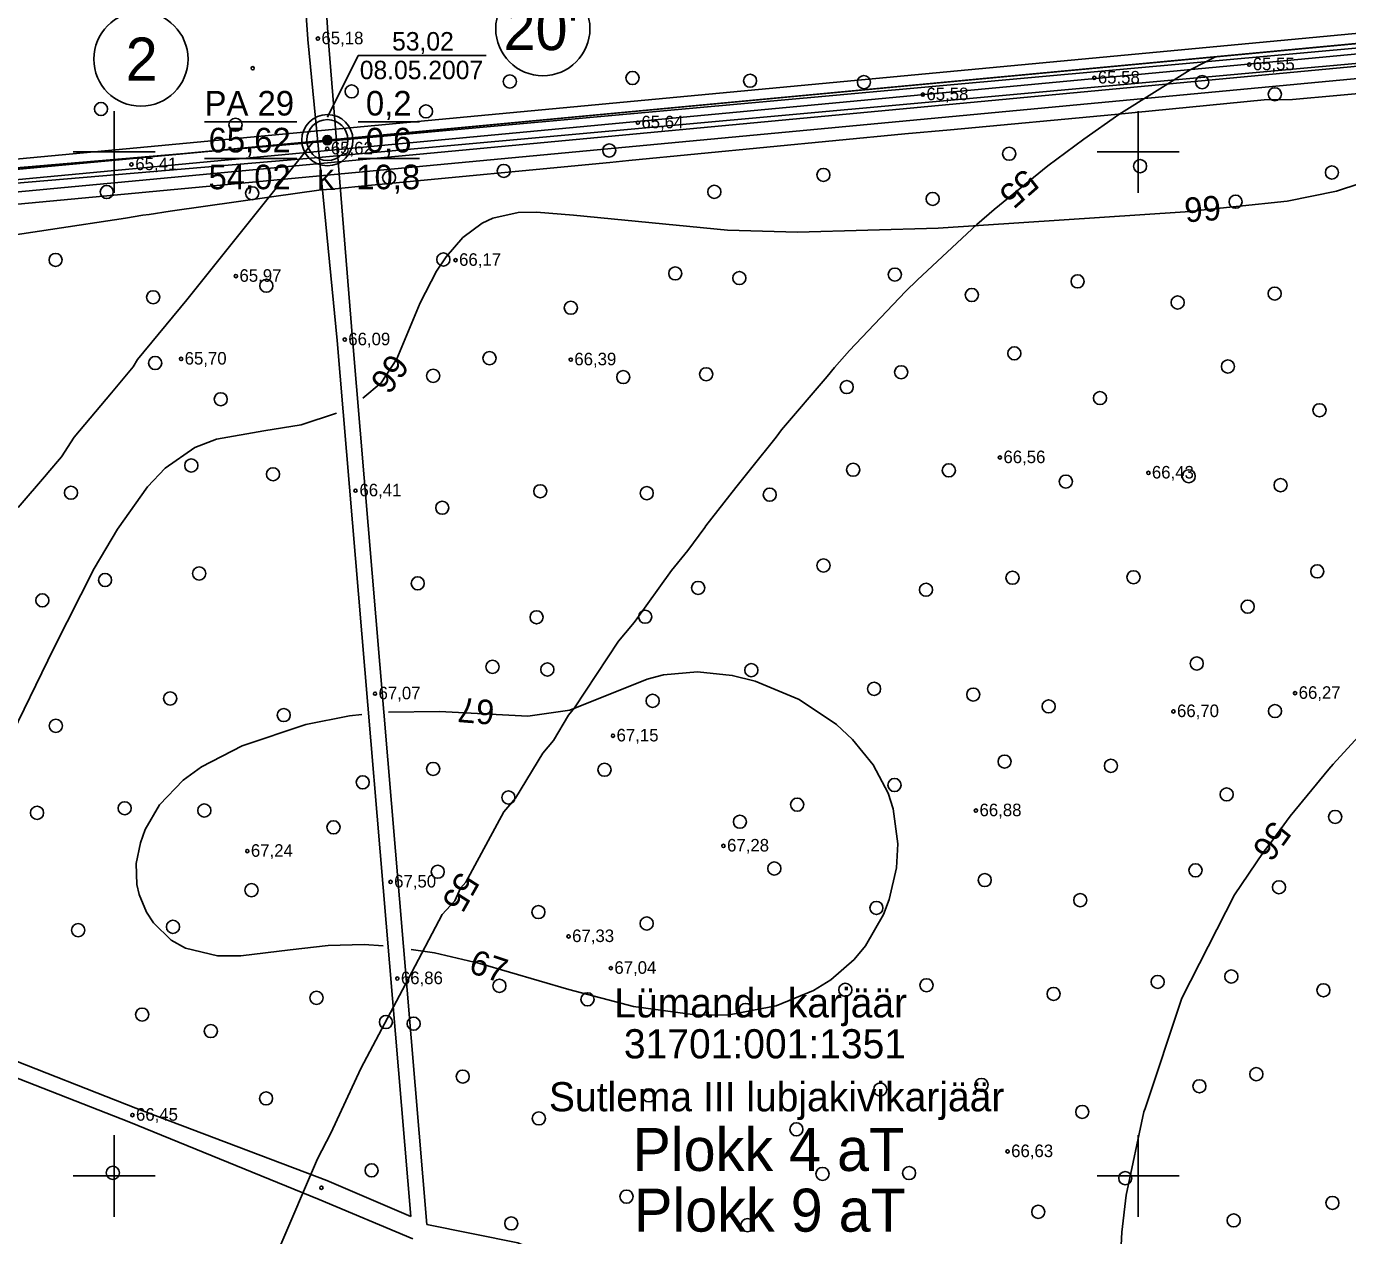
# Model space of a CAD drawing. Extents: x 532503 to 539665, y 6557663 to 6561526.
# Drawn here: x 534382.9 to 534640.9, y 6559788.4 to 6560024.5 of the extents above; entities that cross this region are included whole.
import ezdxf

# ---------------------------------------------------------------- set-up
doc = ezdxf.new("R2010")
doc.units = 0
for name, color, linetype in [('GEOLPUNKT', 7, 'Continuous'), ('HALJASTUS', 7, 'Continuous'), ('HORISONTAAL-EH2000', 7, 'Continuous'), ('illumineerimisjooned', 7, 'Continuous'), ('kataster', 7, 'Continuous'), ('KORGUS-EH2000', 7, 'Continuous'), ('Lamami horisontaal_EH2000', 7, 'Continuous'), ('PIIR', 7, 'Continuous'), ('PIIR_me', 7, 'Continuous'), ('Plokid', 7, 'Continuous'), ('Proovid', 7, 'Continuous'), ('TEE', 7, 'Continuous'), ('TM_aktiivne', 7, 'Continuous'), ('Veetase', 7, 'Continuous'), ('VORK', 7, 'Continuous'), ('VORMISTUS', 7, 'Continuous')]:
    doc.layers.add(name, color=color, linetype=linetype)

# ---------------------------------------------------------------- blocks, each defined once
blk = doc.blocks.new('METS')
at = {"layer": 'HALJASTUS'}
blk.add_circle((0, 0), 0.8, dxfattribs=at)

msp = doc.modelspace()

# ---------------------------------------------------------------- linework, layer by layer
at = {"layer": 'GEOLPUNKT'}
for p, q in [((534417.64, 6560005.92), (534435.64, 6560005.92)), ((534447.64, 6560005.92), (534459.64, 6560005.92)), ((534417.64, 6559998.72), (534435.64, 6559998.72)), ((534447.64, 6559998.72), (534459.64, 6559998.72))]:
    msp.add_line(p, q, dxfattribs=at)
for radius in [5, 4, 0.9, 0.801, 0.7, 0.6, 0.5, 0.4, 0.3, 0.2, 0.1]:
    msp.add_circle((534441.64, 6560002.32), radius, dxfattribs=at)
at = {"layer": 'HORISONTAAL-EH2000'}
for points in [[(534681.06, 6560020.04), (534679.69, 6560018.93), (534661.86, 6560003.58), (534652.22, 6559997.37), (534647.88, 6559995.36), (534638.72, 6559992.35), (534629.08, 6559990.4), (534609.2, 6559988.32), (534560.94, 6559985.15), (534533.44, 6559984.36), (534519.81, 6559984.75), (534489.73, 6559987.69), (534482.46, 6559988.27), (534478.92, 6559988.16), (534473.96, 6559987.08), (534471.88, 6559986.09), (534468.1, 6559983.27), (534464.84, 6559979.55), (534462.94, 6559976.71), (534459.77, 6559970.54), (534455.19, 6559959.58), (534452.14, 6559954.94), (534448.56, 6559951.89)], [(534443.39, 6559949.02), (534436.51, 6559946.74), (534429.24, 6559945.53), (534419.96, 6559943.88), (534415.73, 6559942.3), (534409.93, 6559938.22), (534406.53, 6559934.63), (534400.62, 6559926.35), (534396.08, 6559918.65), (534388.2, 6559903.1), (534378.92, 6559883.92), (534373.8, 6559874.53), (534364.89, 6559861.31), (534360.98, 6559856.64), (534352.36, 6559847.99), (534341.3, 6559839.05), (534340.37, 6559838.42)], [(534453.56, 6559890.56), (534463.53, 6559890.71), (534480.76, 6559889.81), (534488.99, 6559890.98), (534504.07, 6559897.05), (534507.3, 6559897.85), (534513.96, 6559898.44), (534520.72, 6559897.76), (534525.19, 6559896.66), (534533.78, 6559893.07), (534541.05, 6559888.2), (534544.23, 6559885.26), (534548.26, 6559880.31), (534551.18, 6559874.74), (534552.15, 6559871.74), (534553.06, 6559864.89), (534552.78, 6559860.2), (534551.38, 6559854.03), (534550.25, 6559851.07), (534546.74, 6559844.95), (534544.51, 6559842.26), (534539.96, 6559838.34), (534536.56, 6559836.24), (534529.32, 6559833.24), (534520.09, 6559831.5), (534513.91, 6559831.4), (534501.44, 6559833.1), (534488.77, 6559836.43), (534471.43, 6559841.51), (534462.53, 6559843.58), (534458.03, 6559844.24)], [(534408.85, 6559872.5), (534413.45, 6559877.33), (534417.04, 6559879.93), (534424.99, 6559884), (534437.44, 6559888.18), (534445.99, 6559889.87), (534448.35, 6559890.14)], [(534452.55, 6559844.97), (534448.83, 6559845.2), (534441.8, 6559845.04), (534434.38, 6559844.15), (534424.73, 6559843.01), (534420.18, 6559843.02), (534413.93, 6559844.47), (534411.13, 6559846.05), (534407.68, 6559849.44), (534406.3, 6559851.52), (534404.85, 6559854.96), (534404.42, 6559856.95), (534404.32, 6559861.02), (534405.12, 6559865.08), (534406.08, 6559867.7), (534408.85, 6559872.5)]]:
    msp.add_lwpolyline(points, dxfattribs=at)
at = {"layer": 'illumineerimisjooned'}
msp.add_lwpolyline([(534195.15, 6559981.19), (534198.98, 6559981.55), (535160.12, 6560071.77), (535418.53, 6559993.82), (535458.87, 6559929.25), (535494.63, 6559867.7), (535482.6, 6559826), (535251.74, 6559649.68), (535250.36, 6559648.53), (535180.45, 6559687.33), (534941.15, 6559814.59), (534876.93, 6559774.72), (534959.62, 6559531.32), (534733.77, 6559483.15), (534375.91, 6559461.87), (534195.51, 6559444.47)], dxfattribs=at)
msp.add_lwpolyline([(534967.67, 6560049.69), (534974.15, 6559828.08), (535058.69, 6559883.05), (535223.5, 6560002.45), (535218.56, 6560049.92), (535415.93, 6559990.42), (535455.45, 6559927.19), (535490.31, 6559867.16), (535479.12, 6559828.38), (535249.57, 6559653.05), (535182.36, 6559690.84), (534940.99, 6559819.22), (534872.14, 6559776.44), (534954.37, 6559534.34), (534950.91, 6559533.67), (534733.22, 6559487.12), (534375.58, 6559465.86), (534199.95, 6559448.92), (533951.79, 6559660.13), (534200.21, 6559977.65), (534931.63, 6560046.31)], close=True, dxfattribs=at)
at = {"layer": 'kataster'}
msp.add_lwpolyline([(535159.89, 6560069.73), (534198.28, 6559979.48), (533949.2, 6559955.8), (533947.7, 6559658.95), (533880.05, 6559759.56), (533755.25, 6559939.22), (533571.3, 6560208.36), (533567.86, 6560213.61), (533625.2, 6560245.66), (533707.68, 6560291.77), (533833.45, 6560362.07), (533959.67, 6560429.27), (534159.72, 6560456.15), (534530.65, 6560498.79), (534889.13, 6560540.24)], dxfattribs=at)
msp.add_lwpolyline([(533947.7, 6559658.95), (533949.2, 6559955.8), (534198.28, 6559979.48), (535159.89, 6560069.73), (535417.31, 6559992.13), (535457.22, 6559928.24), (535504.86, 6559846.09), (535250.3, 6559650.84), (535181.52, 6559689.04), (534941.15, 6559817.08), (534874.65, 6559775.26), (534957.01, 6559532.73), (534735.22, 6559485.45), (534375.71, 6559463.85), (534199.28, 6559446.9), (534122.84, 6559439.44), (534110.45, 6559447.36), (534092.53, 6559453.94), (534085.13, 6559454.75)], close=True, dxfattribs=at)
at = {"layer": 'KORGUS-EH2000'}
for centre in [(534439.78, 6560022.14), (534427.05, 6560016.35), (534621.69, 6560017.07), (534591.43, 6560014.48), (534557.94, 6560011.22), (534502.28, 6560005.73), (534441.62, 6560000.64), (534403.36, 6559997.56), (534466.67, 6559978.87), (534423.78, 6559975.75), (534445.03, 6559963.35), (534413.06, 6559959.58), (534489.17, 6559959.44), (534572.99, 6559940.33), (534601.99, 6559937.33), (534447.13, 6559933.85), (534450.94, 6559894.2), (534630.64, 6559894.3), (534606.89, 6559890.73), (534497.42, 6559885.98), (534568.31, 6559871.37), (534426, 6559863.45), (534519, 6559864.48), (534453.99, 6559857.45), (534488.74, 6559846.79), (534497, 6559840.59), (534455.3, 6559838.57), (534403.56, 6559811.9), (534574.5, 6559804.79), (534440.48, 6559797.7)]:
    msp.add_circle(centre, 0.32, dxfattribs=at)
at = {"layer": 'Lamami horisontaal_EH2000'}
for points in [[(534432.16, 6559785.73), (534439.73, 6559803.35), (534442.33, 6559808.34), (534448.2, 6559820.97), (534457.51, 6559838.59), (534464.07, 6559851.06), (534466.5, 6559853.76), (534467.61, 6559856.21), (534468.65, 6559857.39), (534476.09, 6559871.13), (534477.65, 6559872.95), (534478.4, 6559873.82), (534483.75, 6559882.61), (534485.8, 6559885.05), (534488.73, 6559890.01), (534489.93, 6559891.44), (534498.53, 6559904.46), (534501.25, 6559907.74), (534501.74, 6559908.34), (534508.87, 6559918.27), (534512.06, 6559922.14), (534515.34, 6559926.68), (534515.58, 6559926.97), (534521.43, 6559934.47), (534524.28, 6559938.06), (534529.27, 6559944.3), (534530.33, 6559945.72), (534539.24, 6559956.13), (534540.67, 6559957.93), (534543.64, 6559961.26), (534554.56, 6559972.74), (534556.87, 6559975.01), (534568.46, 6559985.81), (534571.88, 6559988.75), (534582.35, 6559997.3), (534589.37, 6560002.49), (534596.25, 6560007.33), (534610.14, 6560016.03), (534610.52, 6560016.23), (534615.09, 6560018.6)], [(534381.24, 6559930.58), (534386.79, 6559937.02), (534387.01, 6559937.32), (534389.68, 6559940.43), (534392.2, 6559944.3), (534399.47, 6559952.95), (534403.73, 6559958.04), (534404.58, 6559959.49), (534414.22, 6559971.12), (534438.92, 6560002.06)], [(534641.96, 6559733.8), (534636.15, 6559737.35), (534621.41, 6559749.49), (534607.16, 6559760.68), (534600.88, 6559768.5), (534597.64, 6559774.18), (534596.39, 6559780.02), (534596.55, 6559783.91), (534596.82, 6559789.06), (534597.63, 6559796.25), (534601.08, 6559812.52), (534601.39, 6559813.21), (534608.53, 6559834.71), (534618.81, 6559854.93), (534624.39, 6559863.19), (534625.8, 6559864.95), (534629.67, 6559870.31), (534637.21, 6559879.48), (534638.05, 6559880.42), (534643.05, 6559885.87)]]:
    msp.add_lwpolyline(points, dxfattribs=at)
at = {"layer": 'PIIR'}
for centre, radius in [((534483.72, 6560024.09), 9.2), ((534405.22, 6560018.15), 9.2), ((534441.63, 6560002.32), 0.88), ((534441.63, 6560002.32), 0.88), ((534441.63, 6560002.32), 0.88)]:
    msp.add_circle(centre, radius, dxfattribs=at)
at = {"layer": 'PIIR_me'}
msp.add_lwpolyline([(534199.17, 6559979.56), (534441.63, 6560002.32), (534688.17, 6560025.46)], dxfattribs=at)
at = {"layer": 'Plokid'}
for points in [[(534951.24, 6559536.08), (534732.91, 6559489.51), (534375.41, 6559468.25), (534200.75, 6559451.41), (533955.1, 6559660.46), (534201.47, 6559975.36), (534969.74, 6560047.47)], [(534950.46, 6559538.37), (534732.58, 6559491.9), (534375.22, 6559470.64), (534201.53, 6559453.89), (533958.41, 6559660.8), (534202.72, 6559973.06), (534969.81, 6560045.07)], [(534372.87, 6559982.65), (534402.18, 6559987.09), (534405.6, 6559987.64), (534406.81, 6559987.81), (534410.92, 6559988.41), (534430.71, 6559991.25), (534440.41, 6559992.59), (534442.51, 6559992.77), (534450.23, 6559993.51), (534496.78, 6559997.96), (534500.52, 6559998.32), (534554.4, 6560003.52), (534563.32, 6560004.31), (534595.43, 6560007.34), (534624.61, 6560010.16), (534630.17, 6560010.27), (534656.12, 6560012.62)]]:
    msp.add_lwpolyline(points, dxfattribs=at)
at = {"layer": 'TEE'}
for p, q in [((534437.79, 6560022.02), (534435.7, 6560054.93)), ((534441.78, 6560022.27), (534439.7, 6560055.18)), ((534440.43, 6560002.01), (534684.21, 6560024.05)), ((534437.79, 6560021.97), (534443.54, 6559963.21)), ((534440.63, 6559999.01), (534684.2, 6560021.04)), ((534441.77, 6560022.32), (534446.52, 6559963.5)), ((534440.43, 6560002.01), (534371.84, 6559996.15)), ((534440.67, 6559999.02), (534372.11, 6559993.16)), ((534443.53, 6559963.2), (534457.94, 6559792.07)), ((534461.08, 6559790.53), (534446.52, 6559963.5)), ((534404.24, 6559813.24), (534343.92, 6559836.88)), ((534402.87, 6559810.57), (534343.11, 6559834))]:
    msp.add_line(p, q, dxfattribs=at)
for points in [[(534404.24, 6559813.24), (534441.51, 6559799.14), (534457.94, 6559792.07)], [(534402.87, 6559810.57), (534440.01, 6559795.43), (534458.31, 6559787.71)], [(534461.08, 6559790.53), (534478.84, 6559786.97), (534536.82, 6559761.75), (534575.75, 6559749.46), (534599.95, 6559739.48), (534655.41, 6559714.82), (534683.38, 6559701.33), (534712.77, 6559688.53)]]:
    msp.add_lwpolyline(points, dxfattribs=at)
at = {"layer": 'TM_aktiivne'}
msp.add_lwpolyline([(535159.92, 6560069.74), (535417.23, 6559992.12), (535457.16, 6559928.22), (535492.47, 6559867.43), (535480.86, 6559827.19), (535250.49, 6559651.24), (535250.13, 6559650.94), (535181.4, 6559689.09), (534941.07, 6559816.9), (534874.53, 6559775.58), (534957, 6559532.81), (534733.5, 6559485.14), (534375.75, 6559463.86), (534199.32, 6559446.85), (534124.95, 6559439.68), (533949.03, 6559659.85), (533949.15, 6559955.79), (534199.17, 6559979.56)], close=True, dxfattribs=at)
at = {"layer": 'Veetase'}
for p, q in [((534441.64, 6560006.82), (534447.64, 6560018.82)), ((534447.64, 6560018.82), (534472.64, 6560018.82))]:
    msp.add_line(p, q, dxfattribs=at)
at = {"layer": 'VORK'}
for p, q in [((534400, 6560008), (534400, 6559992)), ((534600, 6560008), (534600, 6559992)), ((534392, 6560000), (534408, 6560000)), ((534592, 6560000), (534608, 6560000)), ((534400, 6559808), (534400, 6559792)), ((534600, 6559808), (534600, 6559792)), ((534392, 6559800), (534408, 6559800)), ((534592, 6559800), (534608, 6559800))]:
    msp.add_line(p, q, dxfattribs=at)

# ---------------------------------------------------------------- block references
at = {"layer": 'HALJASTUS', "xscale": 1.6, "yscale": 1.6000000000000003}
for p in [(534501.23, 6560014.45), (534477.27, 6560013.76), (534524.2, 6560013.91), (534546.44, 6560013.63), (534612.5, 6560013.64), (534446.38, 6560011.83), (534626.68, 6560011.28), (534397.42, 6560008.4), (534460.9, 6560007.93), (534423.7, 6560005.32), (534496.7, 6560000.3), (534574.81, 6559999.65), (534600.37, 6559997.22), (534453.69, 6559994.99), (534476.09, 6559996.3), (534538.52, 6559995.52), (534637.84, 6559995.99), (534398.54, 6559992.19), (534426.94, 6559991.94), (534517.21, 6559992.21), (534559.86, 6559990.83), (534619.03, 6559990.29), (534388.55, 6559978.92), (534464.29, 6559979), (534509.58, 6559976.28), (534552.47, 6559976.05), (534429.72, 6559973.88), (534522.1, 6559975.38), (534588.17, 6559974.73), (534407.61, 6559971.63), (534567.5, 6559972.07), (534607.71, 6559970.6), (534626.66, 6559972.34), (534489.19, 6559969.58), (534575.81, 6559960.67), (534408, 6559958.78), (534473.31, 6559959.72), (534617.52, 6559958.11), (534462.3, 6559956.27), (534499.43, 6559956.04), (534515.63, 6559956.59), (534553.71, 6559956.98), (534543.07, 6559954.09), (534420.81, 6559951.71), (534592.54, 6559951.93), (534635.41, 6559949.55), (534415.06, 6559938.77), (534431.02, 6559937.06), (534544.33, 6559937.94), (534563.01, 6559937.82), (534585.87, 6559935.63), (534609.88, 6559936.67), (534627.81, 6559934.92), (534391.56, 6559933.44), (534483.21, 6559933.73), (534504.02, 6559933.37), (534528.04, 6559933.07), (534464.07, 6559930.51), (534538.54, 6559919.24), (534398.22, 6559916.4), (534416.59, 6559917.67), (534575.45, 6559916.85), (534599.08, 6559916.94), (534634.97, 6559918.09), (534459.29, 6559915.75), (534514.05, 6559914.85), (534558.56, 6559914.5), (534385.97, 6559912.43), (534482.5, 6559909.12), (534503.7, 6559909.23), (534621.39, 6559911.2), (534473.88, 6559899.44), (534484.6, 6559898.92), (534524.44, 6559898.8), (534611.43, 6559900.1), (534410.94, 6559893.27), (534548.41, 6559895.15), (534567.78, 6559894.02), (534505.17, 6559892.8), (534582.51, 6559891.72), (534626.72, 6559890.8), (534433.12, 6559890.02), (534388.61, 6559887.92), (534573.9, 6559880.94), (534462.29, 6559879.5), (534495.77, 6559879.34), (534594.68, 6559880.1), (534448.55, 6559876.89), (534552.41, 6559876.36), (534476.99, 6559873.92), (534533.4, 6559872.53), (534617.28, 6559874.53), (534384.93, 6559870.92), (534402.05, 6559871.82), (534417.6, 6559871.39), (534638.47, 6559870.13), (534442.84, 6559868.1), (534522.22, 6559869.19), (534528.93, 6559860.05), (534611.19, 6559859.7), (534463.19, 6559859.42), (534570.03, 6559857.8), (534426.82, 6559855.82), (534627.5, 6559856.4), (534548.87, 6559852.35), (534588.68, 6559853.88), (534482.85, 6559851.55), (534504, 6559849.31), (534392.96, 6559848.01), (534411.48, 6559848.66), (534618.19, 6559838.97), (534475.24, 6559837.15), (534558.65, 6559837.25), (534603.81, 6559837.91), (534439.51, 6559834.8), (534492.44, 6559834.5), (534542.8, 6559836.35), (534583.48, 6559835.56), (534636.18, 6559836.27), (534405.46, 6559831.52), (534523.32, 6559832.43), (534453.08, 6559830.07), (534458.49, 6559829.75), (534418.87, 6559828.3), (534468.08, 6559819.42), (534623.07, 6559819.88), (534504.43, 6559815.75), (534549.62, 6559816.89), (534569.39, 6559817.79), (534611.96, 6559817.52), (534429.66, 6559815.16), (534482.94, 6559811.25), (534589.08, 6559812.52), (534533.25, 6559809.11), (534399.73, 6559800.61), (534450.27, 6559801.1), (534538.34, 6559800.4), (534555.25, 6559800.57), (534597.48, 6559799.57), (534500.07, 6559795.97), (534580.48, 6559792.99), (534637.93, 6559794.74), (534477.55, 6559790.74), (534523.69, 6559790.39), (534618.65, 6559791.33)]:
    msp.add_blockref('METS', p, dxfattribs=at)

# ---------------------------------------------------------------- texts
at = {"layer": 'GEOLPUNKT'}
for s, p in [('PA 29', (534417.65, 6560007.12)), ('0,2', (534449.16, 6560007.12)), ('65,62', (534418.43, 6559999.92)), ('0,6', (534449.13, 6559999.92)), ('54,02', (534418.43, 6559992.72)), ('10,8', (534447.27, 6559992.72))]:
    msp.add_text(s, height=4.8, dxfattribs=at).set_placement(p)
at = {"layer": 'HORISONTAAL-EH2000'}
for s, rotation, p in [('66', 184.1394, (534615.99, 6559991.54)), ('66', 233.915, (534454.03, 6559960.99)), ('67', 175.2956, (534474.45, 6559892.88)), ('67', 341.5828, (534469.02, 6559839.81))]:
    msp.add_text(s, height=4.8, rotation=rotation, dxfattribs=at).set_placement(p)
at = {"layer": 'kataster'}
for s, p in [('Lümandu karjäär', (534497.67, 6559830.97)), ('31701:001:1351', (534499.55, 6559822.97))]:
    msp.add_text(s, height=5.7, dxfattribs=at).set_placement(p)
at = {"layer": 'KORGUS-EH2000'}
for s, p in [('65,18', (534440.48, 6560021.04)), ('65,55', (534622.38, 6560015.97)), ('65,58', (534592.12, 6560013.38)), ('65,58', (534558.64, 6560010.12)), ('65,64', (534502.97, 6560004.63)), ('65,62', (534442.32, 6559999.54)), ('65,41', (534404.12, 6559996.46)), ('66,17', (534467.36, 6559977.77)), ('65,97', (534424.47, 6559974.65)), ('66,09', (534445.72, 6559962.25)), ('65,70', (534413.76, 6559958.48)), ('66,39', (534489.87, 6559958.34)), ('66,56', (534573.68, 6559939.23)), ('66,43', (534602.68, 6559936.23)), ('66,41', (534447.9, 6559932.75)), ('67,07', (534451.63, 6559893.1)), ('66,27', (534631.34, 6559893.2)), ('66,70', (534607.58, 6559889.63)), ('67,15', (534498.12, 6559884.88)), ('66,88', (534569.01, 6559870.27)), ('67,24', (534426.7, 6559862.35)), ('67,28', (534519.7, 6559863.38)), ('67,50', (534454.68, 6559856.35)), ('67,33', (534489.44, 6559845.69)), ('67,04', (534497.69, 6559839.49)), ('66,86', (534456, 6559837.47)), ('66,45', (534404.25, 6559810.8)), ('66,63', (534575.19, 6559803.69))]:
    msp.add_text(s, height=2.45, dxfattribs=at).set_placement(p)
at = {"layer": 'Lamami horisontaal_EH2000'}
for s, rotation, p in [('55', 221.3816, (534577.84, 6559996.97)), ('56', 234.3638, (534626.27, 6559869.7)), ('55', 240.5084, (534467.38, 6559859.7))]:
    msp.add_text(s, height=4.8, rotation=rotation, dxfattribs=at).set_placement(p)
at = {"layer": 'PIIR'}
for s, p in [("20'", (534476.05, 6560019.89)), ('2', (534402.25, 6560013.95))]:
    msp.add_text(s, height=8.4, dxfattribs=at).set_placement(p)
at = {"layer": 'Plokid'}
for s, p in [('Plokk 4 aT', (534501.23, 6559800.98)), ('Plokk 9 aT', (534501.54, 6559789.13))]:
    msp.add_text(s, height=8.4, dxfattribs=at).set_placement(p)
at = {"layer": 'Proovid'}
msp.add_text('K', height=4, dxfattribs=at).set_placement((534439.62, 6559992.57))
at = {"layer": 'Veetase'}
for s, p in [('53,02', (534454.28, 6560019.82)), ('08.05.2007', (534447.97, 6560014.22))]:
    msp.add_text(s, height=3.6, dxfattribs=at).set_placement(p)
at = {"layer": 'VORMISTUS'}
msp.add_text('Sutlema III lubjakivikarjäär', height=5.7, dxfattribs=at).set_placement((534484.91, 6559812.63))

doc.saveas('drawing.dxf')
